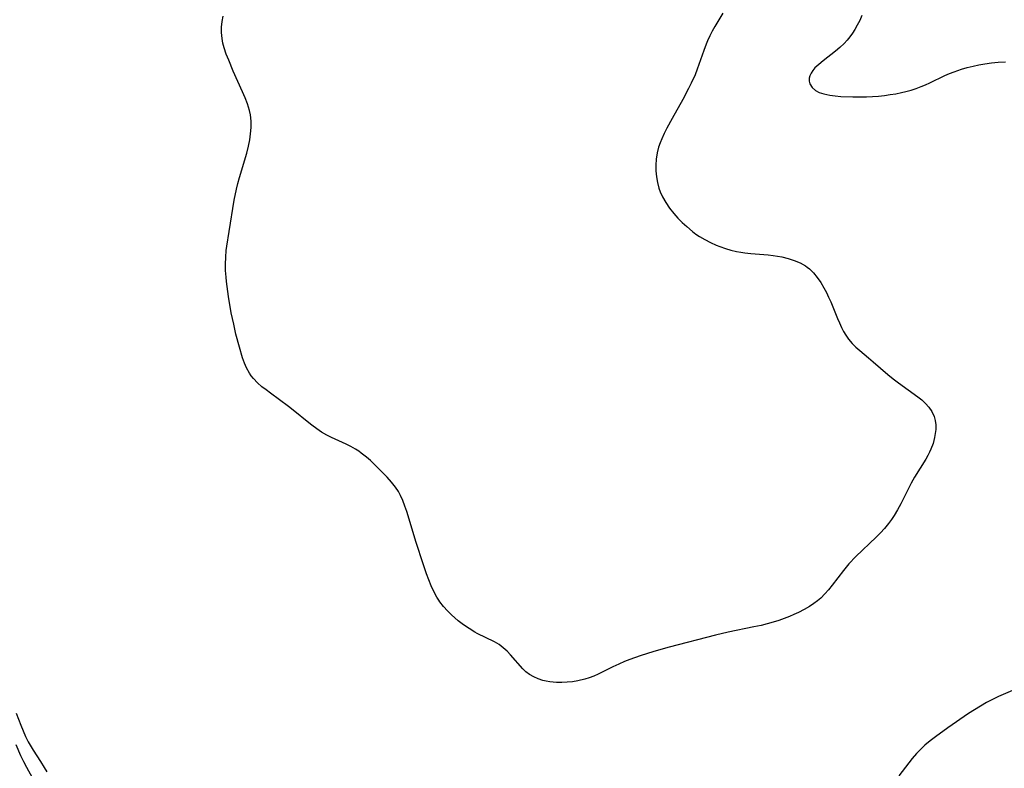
# Model space of a CAD drawing. Header units: metres. Extents: x 1073367 to 1082519, y 1569854 to 1574957.
# Tile 881 of 1056: x 1079737 to 1080000, y 1572379 to 1572579. Entities that reach past the tile are written whole.
import ezdxf

# ---------------------------------------------------------------- set-up
doc = ezdxf.new("R2010")
doc.units = ezdxf.units.M
doc.layers.add('CGG_CurvaNivelLidar_v1', color=253, linetype='Continuous', lineweight=30)

msp = doc.modelspace()

# ---------------------------------------------------------------- linework, layer by layer
at = {"layer": 'CGG_CurvaNivelLidar_v1'}
for p, q in [((1079791.2087, 1572578.2013, 74), (1079791.4786, 1572579.6562, 74)), ((1079924.9827, 1572580.4215, 74), (1079922.8447, 1572576.8567, 74)), ((1079962.1429, 1572579.7692, 74.5), (1079961.5464, 1572578.5006, 74.5)), ((1079791.0387, 1572575.2622, 74), (1079791.0626, 1572576.7331, 74)), ((1079791.0626, 1572576.7331, 74), (1079791.2087, 1572578.2013, 74)), ((1079922.8447, 1572576.8567, 74), (1079922.1605, 1572575.6326, 74)), ((1079960.9047, 1572577.2633, 74.5), (1079960.2153, 1572576.0636, 74.5)), ((1079961.5464, 1572578.5006, 74.5), (1079960.9047, 1572577.2633, 74.5)), ((1079791.1589, 1572573.7054, 74), (1079791.0387, 1572575.2622, 74)), ((1079791.3895, 1572572.4381, 74), (1079791.1589, 1572573.7054, 74)), ((1079921.5052, 1572574.3762, 74), (1079920.8937, 1572573.0867, 74)), ((1079922.1605, 1572575.6326, 74), (1079921.5052, 1572574.3762, 74)), ((1079958.9193, 1572574.1356, 74.5), (1079958.2164, 1572573.2586, 74.5)), ((1079959.5887, 1572575.0798, 74.5), (1079958.9193, 1572574.1356, 74.5)), ((1079960.2153, 1572576.0636, 74.5), (1079959.5887, 1572575.0798, 74.5)), ((1079791.7232, 1572571.1783, 74), (1079791.3895, 1572572.4381, 74)), ((1079792.2868, 1572569.5115, 74), (1079791.7232, 1572571.1783, 74)), ((1079920.4907, 1572572.1447, 74), (1079919.8589, 1572570.504, 74)), ((1079920.8937, 1572573.0867, 74), (1079920.4907, 1572572.1447, 74)), ((1079956.2605, 1572571.2966, 74.5), (1079955.0739, 1572570.2882, 74.5)), ((1079957.3934, 1572572.3683, 74.5), (1079956.2605, 1572571.2966, 74.5)), ((1079958.2164, 1572573.2586, 74.5), (1079957.3934, 1572572.3683, 74.5)), ((1079792.9414, 1572567.8465, 74), (1079792.2868, 1572569.5115, 74)), ((1079919.8589, 1572570.504, 74), (1079918.1067, 1572565.4723, 74)), ((1079955.0739, 1572570.2882, 74.5), (1079951.7576, 1572567.7142, 74.5)), ((1079794.1678, 1572564.9889, 74), (1079792.9414, 1572567.8465, 74)), ((1079949.5897, 1572565.806, 74.5), (1079949.0012, 1572565.0991, 74.5)), ((1079950.6013, 1572566.772, 74.5), (1079949.5897, 1572565.806, 74.5)), ((1079951.7576, 1572567.7142, 74.5), (1079950.6013, 1572566.772, 74.5)), ((1079988.7258, 1572565.4914, 74.5), (1079990.2726, 1572565.9443, 74.5)), ((1079990.2726, 1572565.9443, 74.5), (1079991.8393, 1572566.3279, 74.5)), ((1079991.8393, 1572566.3279, 74.5), (1079993.4123, 1572566.6483, 74.5)), ((1079993.4123, 1572566.6483, 74.5), (1079994.9969, 1572566.9172, 74.5)), ((1079994.9969, 1572566.9172, 74.5), (1079996.7698, 1572567.1619, 74.5)), ((1079996.7698, 1572567.1619, 74.5), (1079998.5514, 1572567.3428, 74.5)), ((1079998.5514, 1572567.3428, 74.5), (1080000.4688, 1572567.4598, 74.5)), ((1079796.6672, 1572559.4283, 74), (1079794.1678, 1572564.9889, 74)), ((1079917.5436, 1572563.993, 74), (1079916.553, 1572561.7313, 74)), ((1079918.1067, 1572565.4723, 74), (1079917.5436, 1572563.993, 74)), ((1079948.2448, 1572563.715, 74.5), (1079948.0812, 1572563.0554, 74.5)), ((1079948.5365, 1572564.3716, 74.5), (1079948.2448, 1572563.715, 74.5)), ((1079949.0012, 1572565.0991, 74.5), (1079948.5365, 1572564.3716, 74.5)), ((1079980.2653, 1572561.8191, 74.5), (1079984.3255, 1572563.7584, 74.5)), ((1079984.3255, 1572563.7584, 74.5), (1079985.5509, 1572564.3, 74.5)), ((1079985.5509, 1572564.3, 74.5), (1079986.7901, 1572564.8055, 74.5)), ((1079986.7901, 1572564.8055, 74.5), (1079988.7258, 1572565.4914, 74.5)), ((1079916.553, 1572561.7313, 74), (1079915.8416, 1572560.2787, 74)), ((1079948.0812, 1572563.0554, 74.5), (1079948.0673, 1572562.2987, 74.5)), ((1079948.0673, 1572562.2987, 74.5), (1079948.238, 1572561.5723, 74.5)), ((1079948.238, 1572561.5723, 74.5), (1079948.8191, 1572560.5858, 74.5)), ((1079948.8191, 1572560.5858, 74.5), (1079949.7396, 1572559.773, 74.5)), ((1079976.6466, 1572560.3457, 74.5), (1079977.9926, 1572560.8345, 74.5)), ((1079977.9926, 1572560.8345, 74.5), (1079979.1369, 1572561.3085, 74.5)), ((1079979.1369, 1572561.3085, 74.5), (1079980.2653, 1572561.8191, 74.5)), ((1079797.3383, 1572557.8288, 74), (1079796.6672, 1572559.4283, 74)), ((1079915.8416, 1572560.2787, 74), (1079914.3123, 1572557.4119, 74)), ((1079949.7396, 1572559.773, 74.5), (1079950.7542, 1572559.2507, 74.5)), ((1079950.7542, 1572559.2507, 74.5), (1079951.935, 1572558.8645, 74.5)), ((1079951.935, 1572558.8645, 74.5), (1079953.581, 1572558.5301, 74.5)), ((1079953.581, 1572558.5301, 74.5), (1079955.0259, 1572558.3476, 74.5)), ((1079955.0259, 1572558.3476, 74.5), (1079956.5375, 1572558.2247, 74.5)), ((1079956.5375, 1572558.2247, 74.5), (1079959.6866, 1572558.1095, 74.5)), ((1079959.6866, 1572558.1095, 74.5), (1079963.3571, 1572558.1388, 74.5)), ((1079963.3571, 1572558.1388, 74.5), (1079964.9519, 1572558.2056, 74.5)), ((1079964.9519, 1572558.2056, 74.5), (1079966.5457, 1572558.3144, 74.5)), ((1079966.5457, 1572558.3144, 74.5), (1079968.134, 1572558.4728, 74.5)), ((1079968.134, 1572558.4728, 74.5), (1079969.6577, 1572558.6798, 74.5)), ((1079969.6577, 1572558.6798, 74.5), (1079971.1701, 1572558.9382, 74.5)), ((1079971.1701, 1572558.9382, 74.5), (1079972.6686, 1572559.2461, 74.5)), ((1079972.6686, 1572559.2461, 74.5), (1079973.8857, 1572559.5361, 74.5)), ((1079973.8857, 1572559.5361, 74.5), (1079975.2763, 1572559.9152, 74.5)), ((1079975.2763, 1572559.9152, 74.5), (1079976.6466, 1572560.3457, 74.5)), ((1079797.9417, 1572556.2255, 74), (1079797.3383, 1572557.8288, 74)), ((1079798.4892, 1572554.4349, 74), (1079797.9417, 1572556.2255, 74)), ((1079914.3123, 1572557.4119, 74), (1079911.4002, 1572552.3489, 74)), ((1079798.7442, 1572553.2652, 74), (1079798.4892, 1572554.4349, 74)), ((1079798.9382, 1572551.5801, 74), (1079798.7442, 1572553.2652, 74)), ((1079798.9444, 1572549.9211, 74), (1079798.9382, 1572551.5801, 74)), ((1079911.4002, 1572552.3489, 74), (1079909.9721, 1572549.7468, 74)), ((1079798.5508, 1572546.574, 74), (1079798.8045, 1572548.251, 74)), ((1079798.8045, 1572548.251, 74), (1079798.9444, 1572549.9211, 74)), ((1079909.2776, 1572548.3418, 74), (1079908.6419, 1572546.9253, 74)), ((1079909.9721, 1572549.7468, 74), (1079909.2776, 1572548.3418, 74)), ((1079797.7518, 1572543.0687, 74), (1079798.2073, 1572544.894, 74)), ((1079798.2073, 1572544.894, 74), (1079798.5508, 1572546.574, 74)), ((1079908.1836, 1572545.7766, 74), (1079907.7898, 1572544.6161, 74)), ((1079908.6419, 1572546.9253, 74), (1079908.1836, 1572545.7766, 74)), ((1079795.8352, 1572536.5699, 74), (1079797.7518, 1572543.0687, 74)), ((1079907.4095, 1572543.1187, 74), (1079907.1578, 1572541.4218, 74)), ((1079907.7898, 1572544.6161, 74), (1079907.4095, 1572543.1187, 74)), ((1079907.1578, 1572541.4218, 74), (1079907.0637, 1572539.8729, 74)), ((1079907.0637, 1572539.8729, 74), (1079907.0855, 1572538.3208, 74)), ((1079907.0855, 1572538.3208, 74), (1079907.224, 1572536.7765, 74)), ((1079795.0301, 1572533.4125, 74), (1079795.4129, 1572534.9967, 74)), ((1079795.4129, 1572534.9967, 74), (1079795.8352, 1572536.5699, 74)), ((1079907.224, 1572536.7765, 74), (1079907.4882, 1572535.2517, 74)), ((1079907.4882, 1572535.2517, 74), (1079907.8977, 1572533.7447, 74)), ((1079794.4389, 1572530.5162, 74), (1079795.0301, 1572533.4125, 74)), ((1079907.8977, 1572533.7447, 74), (1079908.253, 1572532.7737, 74)), ((1079908.253, 1572532.7737, 74), (1079908.8705, 1572531.4275, 74)), ((1079793.0421, 1572522.1349, 74), (1079794.4389, 1572530.5162, 74)), ((1079908.8705, 1572531.4275, 74), (1079909.7463, 1572529.8764, 74)), ((1079909.7463, 1572529.8764, 74), (1079910.7481, 1572528.3847, 74)), ((1079910.7481, 1572528.3847, 74), (1079911.8617, 1572526.9592, 74)), ((1079911.8617, 1572526.9592, 74), (1079912.9529, 1572525.7385, 74)), ((1079912.9529, 1572525.7385, 74), (1079914.1103, 1572524.5726, 74)), ((1079914.1103, 1572524.5726, 74), (1079915.3182, 1572523.4563, 74)), ((1079792.4484, 1572518.1976, 74), (1079793.0421, 1572522.1349, 74)), ((1079915.3182, 1572523.4563, 74), (1079916.8896, 1572522.139, 74)), ((1079916.8896, 1572522.139, 74), (1079917.7914, 1572521.4663, 74)), ((1079917.7914, 1572521.4663, 74), (1079918.7237, 1572520.8363, 74)), ((1079918.7237, 1572520.8363, 74), (1079920.172, 1572519.9781, 74)), ((1079920.172, 1572519.9781, 74), (1079921.6733, 1572519.2092, 74)), ((1079921.6733, 1572519.2092, 74), (1079923.2151, 1572518.5195, 74)), ((1079923.2151, 1572518.5195, 74), (1079924.2071, 1572518.1223, 74)), ((1079792.141, 1572515.2523, 74), (1079792.3068, 1572517.0473, 74)), ((1079792.3068, 1572517.0473, 74), (1079792.4484, 1572518.1976, 74)), ((1079924.2071, 1572518.1223, 74), (1079925.6639, 1572517.6048, 74)), ((1079925.6639, 1572517.6048, 74), (1079927.1436, 1572517.1632, 74)), ((1079927.1436, 1572517.1632, 74), (1079928.6459, 1572516.8097, 74)), ((1079928.6459, 1572516.8097, 74), (1079929.753, 1572516.6141, 74)), ((1079929.753, 1572516.6141, 74), (1079930.8695, 1572516.4632, 74)), ((1079930.8695, 1572516.4632, 74), (1079932.4728, 1572516.3046, 74)), ((1079932.4728, 1572516.3046, 74), (1079937.0757, 1572515.9352, 74)), ((1079937.0757, 1572515.9352, 74), (1079938.4495, 1572515.7697, 74)), ((1079792.0667, 1572513.4568, 74), (1079792.141, 1572515.2523, 74)), ((1079792.1023, 1572511.721, 74), (1079792.0667, 1572513.4568, 74)), ((1079938.4495, 1572515.7697, 74), (1079939.6203, 1572515.5846, 74)), ((1079939.6203, 1572515.5846, 74), (1079940.7748, 1572515.3566, 74)), ((1079940.7748, 1572515.3566, 74), (1079942.4474, 1572514.9354, 74)), ((1079942.4474, 1572514.9354, 74), (1079944.0602, 1572514.4071, 74)), ((1079944.0602, 1572514.4071, 74), (1079945.5937, 1572513.7563, 74)), ((1079945.5937, 1572513.7563, 74), (1079947.022, 1572512.9588, 74)), ((1079792.2273, 1572509.9849, 74), (1079792.1023, 1572511.721, 74)), ((1079947.022, 1572512.9588, 74), (1079947.4806, 1572512.6466, 74)), ((1079947.4806, 1572512.6466, 74), (1079948.1188, 1572512.149, 74)), ((1079948.1188, 1572512.149, 74), (1079949.1951, 1572511.1073, 74)), ((1079949.1951, 1572511.1073, 74), (1079950.2146, 1572509.8621, 74)), ((1079792.3554, 1572508.7733, 74), (1079792.2273, 1572509.9849, 74)), ((1079792.9031, 1572504.7884, 74), (1079792.3554, 1572508.7733, 74)), ((1079950.2146, 1572509.8621, 74), (1079951.1381, 1572508.5066, 74)), ((1079951.1381, 1572508.5066, 74), (1079951.9876, 1572507.0705, 74)), ((1079951.9876, 1572507.0705, 74), (1079952.6271, 1572505.8737, 74)), ((1079952.6271, 1572505.8737, 74), (1079953.2298, 1572504.6469, 74)), ((1079793.647, 1572500.4029, 74), (1079792.9031, 1572504.7884, 74)), ((1079953.2298, 1572504.6469, 74), (1079953.794, 1572503.3952, 74)), ((1079953.794, 1572503.3952, 74), (1079955.5972, 1572498.9141, 74)), ((1079794.2741, 1572497.363, 74), (1079793.647, 1572500.4029, 74)), ((1079955.5972, 1572498.9141, 74), (1079956.1086, 1572497.7128, 74)), ((1079956.1086, 1572497.7128, 74), (1079956.6531, 1572496.5379, 74)), ((1079794.884, 1572494.7508, 74), (1079794.2741, 1572497.363, 74)), ((1079956.6531, 1572496.5379, 74), (1079957.2069, 1572495.4684, 74)), ((1079957.2069, 1572495.4684, 74), (1079957.8174, 1572494.4416, 74)), ((1079795.8204, 1572491.2316, 74), (1079794.884, 1572494.7508, 74)), ((1079957.8174, 1572494.4416, 74), (1079958.5751, 1572493.3666, 74)), ((1079958.5751, 1572493.3666, 74), (1079959.5654, 1572492.2003, 74)), ((1079959.5654, 1572492.2003, 74), (1079960.5314, 1572491.2413, 74)), ((1079796.6737, 1572488.3857, 74), (1079795.8204, 1572491.2316, 74)), ((1079960.5314, 1572491.2413, 74), (1079961.5567, 1572490.3357, 74)), ((1079961.5567, 1572490.3357, 74), (1079963.8842, 1572488.4398, 74)), ((1079797.1662, 1572487.0151, 74), (1079796.6737, 1572488.3857, 74)), ((1079797.7393, 1572485.6979, 74), (1079797.1662, 1572487.0151, 74)), ((1079963.8842, 1572488.4398, 74), (1079965.1824, 1572487.3413, 74)), ((1079965.1824, 1572487.3413, 74), (1079969.1011, 1572483.935, 74)), ((1079798.5086, 1572484.3141, 74), (1079797.7393, 1572485.6979, 74)), ((1079798.9641, 1572483.6479, 74), (1079798.5086, 1572484.3141, 74)), ((1079799.5645, 1572482.8919, 74), (1079798.9641, 1572483.6479, 74)), ((1079800.649, 1572481.7568, 74), (1079799.5645, 1572482.8919, 74)), ((1079801.8432, 1572480.7032, 74), (1079800.649, 1572481.7568, 74)), ((1079969.1011, 1572483.935, 74), (1079970.5127, 1572482.7994, 74)), ((1079970.5127, 1572482.7994, 74), (1079971.9097, 1572481.7345, 74)), ((1079971.9097, 1572481.7345, 74), (1079977.0539, 1572478.04, 74)), ((1079802.9416, 1572479.8343, 74), (1079801.8432, 1572480.7032, 74)), ((1079804.0785, 1572478.9878, 74), (1079802.9416, 1572479.8343, 74)), ((1079808.9127, 1572475.4524, 74), (1079804.0785, 1572478.9878, 74)), ((1079977.0539, 1572478.04, 74), (1079978.1358, 1572477.1814, 74)), ((1079978.1358, 1572477.1814, 74), (1079979.1558, 1572476.2443, 74)), ((1079810.6591, 1572474.0662, 74), (1079808.9127, 1572475.4524, 74)), ((1079813.9521, 1572471.3735, 74), (1079810.6591, 1572474.0662, 74)), ((1079979.1558, 1572476.2443, 74), (1079980.0502, 1572475.2375, 74)), ((1079980.0502, 1572475.2375, 74), (1079980.8421, 1572474.0516, 74)), ((1079980.8421, 1572474.0516, 74), (1079981.415, 1572472.7748, 74)), ((1079815.1757, 1572470.4158, 74), (1079813.9521, 1572471.3735, 74)), ((1079981.415, 1572472.7748, 74), (1079981.7055, 1572471.6482, 74)), ((1079981.7055, 1572471.6482, 74), (1079981.841, 1572470.478, 74)), ((1079816.4623, 1572469.4635, 74), (1079815.1757, 1572470.4158, 74)), ((1079817.775, 1572468.5742, 74), (1079816.4623, 1572469.4635, 74)), ((1079819.1255, 1572467.7718, 74), (1079817.775, 1572468.5742, 74)), ((1079981.8396, 1572469.2781, 74), (1079981.7355, 1572468.2028, 74)), ((1079981.841, 1572470.478, 74), (1079981.8396, 1572469.2781, 74)), ((1079820.3906, 1572467.1299, 74), (1079819.1255, 1572467.7718, 74)), ((1079824.2875, 1572465.3348, 74), (1079820.3906, 1572467.1299, 74)), ((1079981.5464, 1572467.121, 74), (1079981.145, 1572465.5816, 74)), ((1079981.7355, 1572468.2028, 74), (1079981.5464, 1572467.121, 74)), ((1079825.5659, 1572464.6996, 74), (1079824.2875, 1572465.3348, 74)), ((1079826.8072, 1572464.0195, 74), (1079825.5659, 1572464.6996, 74)), ((1079827.7181, 1572463.4566, 74), (1079826.8072, 1572464.0195, 74)), ((1079828.3825, 1572462.9931, 74), (1079827.7181, 1572463.4566, 74)), ((1079980.2, 1572463.2086, 74), (1079979.7666, 1572462.3656, 74)), ((1079980.5897, 1572464.0632, 74), (1079980.2, 1572463.2086, 74)), ((1079981.145, 1572465.5816, 74), (1079980.5897, 1572464.0632, 74)), ((1079829.7902, 1572461.8694, 74), (1079828.3825, 1572462.9931, 74)), ((1079830.7919, 1572460.977, 74), (1079829.7902, 1572461.8694, 74)), ((1079832.1157, 1572459.713, 74), (1079830.7919, 1572460.977, 74)), ((1079979.214, 1572461.3885, 74), (1079976.1756, 1572456.5717, 74)), ((1079979.7666, 1572462.3656, 74), (1079979.214, 1572461.3885, 74)), ((1079835.3069, 1572456.5295, 74), (1079832.1157, 1572459.713, 74)), ((1079836.4719, 1572455.2469, 74), (1079835.3069, 1572456.5295, 74)), ((1079976.1756, 1572456.5717, 74), (1079975.269, 1572454.9426, 74)), ((1079837.5374, 1572453.8919, 74), (1079836.4719, 1572455.2469, 74)), ((1079838.2706, 1572452.765, 74), (1079837.5374, 1572453.8919, 74)), ((1079838.8462, 1572451.6927, 74), (1079838.2706, 1572452.765, 74)), ((1079975.269, 1572454.9426, 74), (1079972.5299, 1572449.4074, 74)), ((1079839.4691, 1572450.2928, 74), (1079838.8462, 1572451.6927, 74)), ((1079840.0144, 1572448.8393, 74), (1079839.4691, 1572450.2928, 74)), ((1079840.5082, 1572447.3469, 74), (1079840.0144, 1572448.8393, 74)), ((1079971.6586, 1572447.8214, 74), (1079970.7204, 1572446.2786, 74)), ((1079972.5299, 1572449.4074, 74), (1079971.6586, 1572447.8214, 74)), ((1079843.0263, 1572439.0734, 74), (1079840.5082, 1572447.3469, 74)), ((1079970.0074, 1572445.2097, 74), (1079969.2479, 1572444.1762, 74)), ((1079970.7204, 1572446.2786, 74), (1079970.0074, 1572445.2097, 74)), ((1079968.1277, 1572442.8327, 74), (1079967.0681, 1572441.6818, 74)), ((1079969.2479, 1572444.1762, 74), (1079968.1277, 1572442.8327, 74)), ((1079965.967, 1572440.5603, 74), (1079960.5378, 1572435.3713, 74)), ((1079967.0681, 1572441.6818, 74), (1079965.967, 1572440.5603, 74)), ((1079844.8786, 1572433.406, 74), (1079843.0263, 1572439.0734, 74)), ((1079960.5378, 1572435.3713, 74), (1079958.6797, 1572433.424, 74)), ((1079845.8108, 1572430.7131, 74), (1079844.8786, 1572433.406, 74)), ((1079957.2195, 1572431.672, 74), (1079954.2102, 1572427.7152, 74)), ((1079958.6797, 1572433.424, 74), (1079957.2195, 1572431.672, 74)), ((1079846.4167, 1572429.1102, 74), (1079845.8108, 1572430.7131, 74)), ((1079847.0712, 1572427.5393, 74), (1079846.4167, 1572429.1102, 74)), ((1079847.7892, 1572426.0117, 74), (1079847.0712, 1572427.5393, 74)), ((1079953.2316, 1572426.5111, 74), (1079952.2049, 1572425.3591, 74)), ((1079954.2102, 1572427.7152, 74), (1079953.2316, 1572426.5111, 74)), ((1079848.5902, 1572424.5419, 74), (1079847.7892, 1572426.0117, 74)), ((1079849.0908, 1572423.7406, 74), (1079848.5902, 1572424.5419, 74)), ((1079849.3964, 1572423.2917, 74), (1079849.0908, 1572423.7406, 74)), ((1079951.1127, 1572424.2797, 74), (1079950.2311, 1572423.5222, 74)), ((1079952.2049, 1572425.3591, 74), (1079951.1127, 1572424.2797, 74)), ((1079850.3505, 1572422.0446, 74), (1079849.3964, 1572423.2917, 74)), ((1079851.3935, 1572420.868, 74), (1079850.3505, 1572422.0446, 74)), ((1079946.6886, 1572421.1919, 74), (1079945.1714, 1572420.4082, 74)), ((1079948.1524, 1572422.0485, 74), (1079946.6886, 1572421.1919, 74)), ((1079949.3046, 1572422.8182, 74), (1079948.1524, 1572422.0485, 74)), ((1079950.2311, 1572423.5222, 74), (1079949.3046, 1572422.8182, 74)), ((1079852.5092, 1572419.7554, 74), (1079851.3935, 1572420.868, 74)), ((1079854.2597, 1572418.2298, 74), (1079852.5092, 1572419.7554, 74)), ((1079941.3573, 1572418.7749, 74), (1079939.9136, 1572418.2629, 74)), ((1079942.7789, 1572419.334, 74), (1079941.3573, 1572418.7749, 74)), ((1079943.9857, 1572419.8537, 74), (1079942.7789, 1572419.334, 74)), ((1079945.1714, 1572420.4082, 74), (1079943.9857, 1572419.8537, 74)), ((1079855.6933, 1572417.136, 74), (1079854.2597, 1572418.2298, 74)), ((1079857.1769, 1572416.1253, 74), (1079855.6933, 1572417.136, 74)), ((1079858.7023, 1572415.2063, 74), (1079857.1769, 1572416.1253, 74)), ((1079933.2545, 1572416.5455, 74), (1079926.375, 1572415.1898, 74)), ((1079935.1729, 1572416.9597, 74), (1079933.2545, 1572416.5455, 74)), ((1079936.8199, 1572417.3554, 74), (1079935.1729, 1572416.9597, 74)), ((1079938.4492, 1572417.8014, 74), (1079936.8199, 1572417.3554, 74)), ((1079939.9136, 1572418.2629, 74), (1079938.4492, 1572417.8014, 74)), ((1079859.3511, 1572414.8523, 74), (1079858.7023, 1572415.2063, 74)), ((1079863.978, 1572412.5525, 74), (1079859.3511, 1572414.8523, 74)), ((1079922.9982, 1572414.3943, 74), (1079910.6446, 1572411.1747, 74)), ((1079926.375, 1572415.1898, 74), (1079922.9982, 1572414.3943, 74)), ((1079865.1971, 1572411.8357, 74), (1079863.978, 1572412.5525, 74)), ((1079866.3209, 1572411.0263, 74), (1079865.1971, 1572411.8357, 74)), ((1079867.3159, 1572410.1186, 74), (1079866.3209, 1572411.0263, 74)), ((1079910.6446, 1572411.1747, 74), (1079906.5776, 1572410.0163, 74)), ((1079868.2403, 1572409.1329, 74), (1079867.3159, 1572410.1186, 74)), ((1079871.5224, 1572405.3728, 74), (1079868.2403, 1572409.1329, 74)), ((1079902.8633, 1572408.8584, 74), (1079900.0889, 1572407.8764, 74)), ((1079906.5776, 1572410.0163, 74), (1079902.8633, 1572408.8584, 74)), ((1079872.3098, 1572404.6143, 74), (1079871.5224, 1572405.3728, 74)), ((1079895.6153, 1572405.9159, 74), (1079891.6338, 1572403.9295, 74)), ((1079897.1559, 1572406.6501, 74), (1079895.6153, 1572405.9159, 74)), ((1079898.7256, 1572407.3354, 74), (1079897.1559, 1572406.6501, 74)), ((1079900.0889, 1572407.8764, 74), (1079898.7256, 1572407.3354, 74)), ((1079873.3223, 1572403.855, 74), (1079872.3098, 1572404.6143, 74)), ((1079874.442, 1572403.2133, 74), (1079873.3223, 1572403.855, 74)), ((1079875.6474, 1572402.6841, 74), (1079874.442, 1572403.2133, 74)), ((1079889.3019, 1572402.9846, 74), (1079888.1101, 1572402.6106, 74)), ((1079890.4767, 1572403.4277, 74), (1079889.3019, 1572402.9846, 74)), ((1079891.6338, 1572403.9295, 74), (1079890.4767, 1572403.4277, 74)), ((1079876.9211, 1572402.2683, 74), (1079875.6474, 1572402.6841, 74)), ((1079877.8029, 1572402.0567, 74), (1079876.9211, 1572402.2683, 74)), ((1079878.7049, 1572401.9015, 74), (1079877.8029, 1572402.0567, 74)), ((1079880.4904, 1572401.7547, 74), (1079878.7049, 1572401.9015, 74)), ((1079881.918, 1572401.7403, 74), (1079880.4904, 1572401.7547, 74)), ((1079883.3641, 1572401.8023, 74), (1079881.918, 1572401.7403, 74)), ((1079884.8184, 1572401.9442, 74), (1079883.3641, 1572401.8023, 74)), ((1079886.2712, 1572402.1743, 74), (1079884.8184, 1572401.9442, 74)), ((1079888.1101, 1572402.6106, 74), (1079886.2712, 1572402.1743, 74)), ((1079998.6456, 1572397.9973, 74.5), (1079997.0305, 1572397.218, 74.5)), ((1079999.885, 1572398.5507, 74.5), (1079998.6456, 1572397.9973, 74.5)), ((1080002.3952, 1572399.59, 74.5), (1079999.885, 1572398.5507, 74.5)), ((1079993.8178, 1572395.4478, 74.5), (1079992.2198, 1572394.4628, 74.5)), ((1079995.4442, 1572396.3822, 74.5), (1079993.8178, 1572395.4478, 74.5)), ((1079997.0305, 1572397.218, 74.5), (1079995.4442, 1572396.3822, 74.5)), ((1079736.169, 1572393.5773, 74), (1079737.3741, 1572390.3154, 74)), ((1079990.6455, 1572393.438, 74.5), (1079985.1255, 1572389.6328, 74.5)), ((1079992.2198, 1572394.4628, 74.5), (1079990.6455, 1572393.438, 74.5)), ((1079737.3741, 1572390.3154, 74), (1079737.9865, 1572388.8014, 74)), ((1079985.1255, 1572389.6328, 74.5), (1079981.8035, 1572387.237, 74.5)), ((1079737.9865, 1572388.8014, 74), (1079738.6465, 1572387.3212, 74)), ((1079738.6465, 1572387.3212, 74), (1079739.374, 1572385.8873, 74)), ((1079981.8035, 1572387.237, 74.5), (1079980.3661, 1572386.1253, 74.5)), ((1079736.0457, 1572385.1381, 73.5), (1079737.352, 1572382.2098, 73.5)), ((1079739.374, 1572385.8873, 74), (1079740.6738, 1572383.6998, 74)), ((1079978.9785, 1572384.9661, 74.5), (1079977.9793, 1572384.0534, 74.5)), ((1079980.3661, 1572386.1253, 74.5), (1079978.9785, 1572384.9661, 74.5)), ((1079737.352, 1572382.2098, 73.5), (1079738.12, 1572380.6364, 73.5)), ((1079740.6738, 1572383.6998, 74), (1079742.6897, 1572380.6114, 74)), ((1079976.7019, 1572382.7574, 74.5), (1079975.5425, 1572381.4185, 74.5)), ((1079977.9793, 1572384.0534, 74.5), (1079976.7019, 1572382.7574, 74.5)), ((1079738.12, 1572380.6364, 73.5), (1079738.9322, 1572379.0902, 73.5)), ((1079738.9322, 1572379.0902, 73.5), (1079741.4516, 1572374.5855, 73.5)), ((1079742.6897, 1572380.6114, 74), (1079743.6598, 1572379.037, 74)), ((1079743.6598, 1572379.037, 74), (1079744.3142, 1572377.8615, 74)), ((1079975.5425, 1572381.4185, 74.5), (1079971.9818, 1572376.8187, 74.5))]:
    msp.add_line(p, q, dxfattribs=at)

doc.saveas('drawing.dxf')
